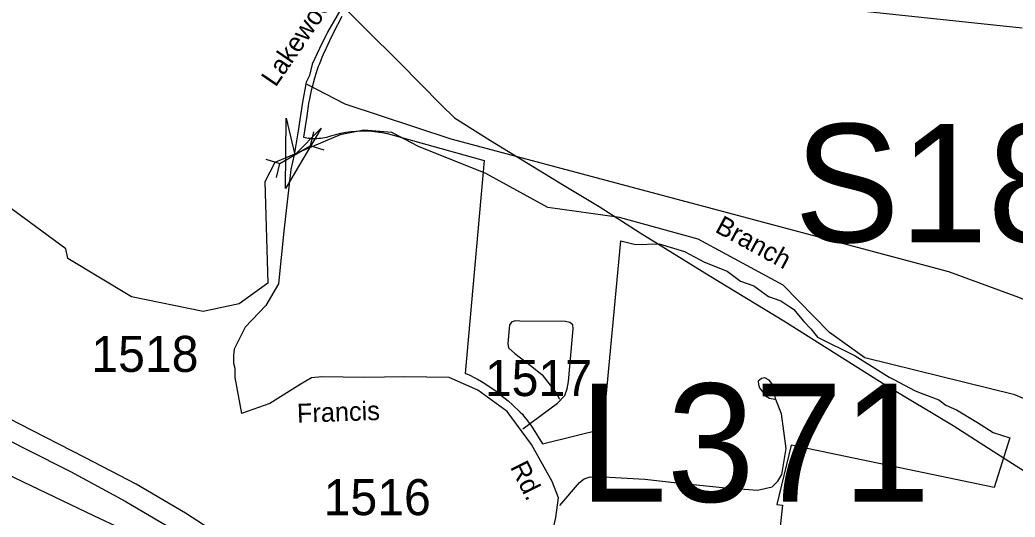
# Model space of a CAD drawing. Extents: x 884530 to 1028605, y 526725 to 653634.
# Drawn here: x 972328 to 975781, y 598376 to 600100 of the extents above; entities that cross this region are included whole.
import ezdxf

# ---------------------------------------------------------------- set-up
doc = ezdxf.new("R2010")
doc.units = 0
for name, color, linetype in [('Exist Boundary Political City Limit New', 7, 'Continuous'), ('Exist Hydrographic Creek Single Shore', 7, 'Continuous'), ('Exist Hydrographic Creek Single Shore Label', 7, 'Continuous'), ('Exist Road Non-System Type 51', 7, 'Continuous'), ('Exist Road Primary Interstate Divided Center Attributed', 7, 'Continuous'), ('Exist Road Primary Interstate Structure Cantilever Sign Number Label', 7, 'Continuous'), ('Exist Road Primary Interstate Structure Ovrhead Sign Number Label', 7, 'Continuous'), ('Exist Road Secondary Structure Pipe Attributed CELL', 7, 'Continuous'), ('Exist Road Secondary Structure Pipe CELL', 7, 'Continuous'), ('Exist Road Secondary Type 51 Attributed', 7, 'Continuous'), ('Exist Road Secondary Type 51 Label', 7, 'Continuous'), ('Exist Road Secondary Type 51 Number Label', 7, 'Continuous'), ('Exist Utilities Electrical Transmission Line', 7, 'Continuous'), ('Map Preparation Boundary City Limit Buffer Line', 7, 'Continuous')]:
    doc.layers.add(name, color=color, linetype=linetype)

msp = doc.modelspace()

# ---------------------------------------------------------------- linework, layer by layer
at = {"layer": 'Exist Boundary Political City Limit New'}
for points in [[(973445.2, 600111.8), (973416.1, 600056.6), (973402.2, 600027.2), (973390.4, 600002.6), (973389.2, 600000), (973379.2, 599977.9), (973375.7, 599969.5), (973367.2, 599948.2), (973363.3, 599938.1), (973359.8, 599928.3), (973356.1, 599916.8), (973350.3, 599897.4), (973342.4, 599867.2), (973339.1, 599854.7), (973336.4, 599843.4), (973331.1, 599820.4), (973329.6, 599811.8), (973328, 599800.8), (973324.9, 599775), (973322.4, 599757.7), (973321.4, 599752.1), (973311.4, 599692.9), (973329.2, 599690.2), (973336.4, 599689.5), (973343.5, 599689.1), (973350.7, 599688.8), (973357.8, 599688.9), (973364.9, 599689.3), (973372.1, 599689.9), (973379.2, 599690.9), (973386.2, 599692.1), (973393.2, 599693.6), (973400.2, 599695.4), (973407.1, 599697.5), (973424.3, 599702.6), (973441.8, 599706.8), (973459.4, 599710.2), (973477.2, 599712.7), (973495.1, 599714.4), (973513.1, 599715.1), (973531, 599715.1), (973549, 599714.1), (973566.9, 599712.2), (973584.6, 599709.6), (973602.2, 599706), (973619.7, 599701.6), (973938.4, 599612.7), (973873.5, 598874.1), (973878.3, 598872.2), (973888.8, 598867.6), (973906.3, 598859), (973917.7, 598852.9), (973923.3, 598849.7), (973935.4, 598842.2), (973965.6, 598822.8), (973980.5, 598811.9), (974002.9, 598794.4), (974011.5, 598787.3)], [(975805.8, 600071.1), (975268.7, 600128.6)], [(974011.5, 598787.3), (974021.8, 598778.4), (974037.1, 598764.7), (974064.1, 598739.6), (974071.7, 598732.1), (974075.9, 598727.4), (974080.6, 598721.6), (974086.9, 598713.3), (974092.1, 598706.2), (974100.4, 598693.9), (974114.4, 598672.9), (974120.7, 598663.1), (974126.4, 598653.5), (974140.9, 598630), (974352.1, 598682.2), (974412.6, 599334), (974464.6, 599321.3), (974546.6, 599323.1), (974633.8, 599296.8), (974703.4, 599259.8), (974781.6, 599228.7), (974828.9, 599193.4), (974874.2, 599177.6), (974925.1, 599140.8), (974968.8, 599126.1), (975000, 599105), (975012.1, 599096.9), (975048.1, 599053.9), (975072.8, 599029), (975095.4, 598999.2), (975226.7, 598934.5), (975344.4, 598861.3), (975360.1, 598852.9), (975434.6, 598813.2), (975455.2, 598805.4), (975516.6, 598782.2), (975540.7, 598763.8), (975577.6, 598747.1), (975650.5, 598703.3), (975705.6, 598668.8), (975763.1, 598650.2), (975709.1, 598477.7), (975004.3, 598625.5), (974954.1, 598419.6), (974973.9, 598416.6), (974889.8, 597642)], [(972680.6, 598334.4), (972586.7, 598378.6), (972228.1, 598549.9)]]:
    msp.add_lwpolyline(points, dxfattribs=at)
at = {"layer": 'Exist Hydrographic Creek Single Shore'}
msp.add_lwpolyline([(975953.1, 598727.1), (975780.4, 598799.5), (975259.6, 598928.1), (975137.5, 599015.9), (974976.4, 599179.9), (974681.7, 599340.1), (974409.1, 599414.5), (974160.2, 599449.1), (973945.1, 599567.3), (973710.5, 599660.5), (973618.9, 599709.4), (973521.1, 599717.1), (973439.4, 599701), (973212.8, 599605.2), (973178, 599538), (973188.5, 599186.8), (973088.6, 599115.1), (972963.5, 599089.2), (972715.2, 599140.1), (972494.7, 599272.6), (972487.6, 599305.5), (972259.8, 599474.2)], dxfattribs=at)
at = {"layer": 'Exist Road Non-System Type 51'}
for points in [[(976370.8, 598715.6), (976012.9, 599004.6), (975970.9, 599041.9), (975940.5, 599065.3), (975916.9, 599080.1), (975867, 599105.7), (975794.7, 599137.6), (975551, 599225.8), (973824, 599686.1), (973456, 599808.3), (973324.5, 599876.5)], [(974073, 598682.3), (974193.2, 598770.9), (974218.6, 598797.1), (974226.8, 598820.1), (974232.1, 598846.3), (974247.5, 599028.6), (974246.6, 599042.2), (974236, 599050.9), (974220.6, 599053.9), (974062.4, 599055.7), (974047.8, 599056.6), (974034.4, 599052.8), (974026.6, 599042.2), (974020.9, 598977.5), (974022.8, 598963.1), (974045.9, 598942.8), (974104.8, 598898.4), (974140.5, 598869.4), (974187.2, 598807.3), (974199.8, 598784.1)], [(974201.4, 598415.5), (974269.9, 598495.7), (974286.1, 598508.9), (974306.5, 598515), (974373.4, 598514.4), (974496.4, 598507.4), (974608.3, 598494.7), (974766.3, 598478.4), (974887, 598468.5), (974937.9, 598480.3), (974958, 598499.8), (974971.4, 598523.8), (974986.7, 598613.4), (974971.1, 598733.6), (974951.4, 598783.3), (974936.8, 598839.2), (974927.4, 598850.9), (974912.6, 598858.5), (974901, 598856), (974889.6, 598847.1), (974890.7, 598835.7), (974894.1, 598824), (974914.8, 598796.4), (974929.5, 598787.9), (974948, 598784.4)]]:
    msp.add_lwpolyline(points, dxfattribs=at)
at = {"layer": 'Exist Road Primary Interstate Divided Center Attributed'}
for points in [[(973543.8, 597891.8), (973535.9, 597900.3), (973434.5, 597992.3), (973273.6, 598122.5), (973160.1, 598211.8), (973034.4, 598303.8), (972902.2, 598388.8), (972731.3, 598490.2), (972555, 598581.7), (972325.7, 598698.6), (972084.7, 598824), (971903.9, 598916.2), (971850.7, 598946.2), (971714, 599024.4), (971619.2, 599084.5), (971538.8, 599138.6), (971441.8, 599209.1), (971321.6, 599298.5), (971210.3, 599399.9), (971127.6, 599472.7), (971004.2, 599594), (970891.8, 599716.4), (970786, 599837.7), (970683.6, 599971.1)], [(972173.6, 598700.8), (972350, 598611.5), (972503.2, 598533.2), (972692.8, 598430.7), (972836, 598346.3), (972990.3, 598243.8), (973056, 598194.1), (973137.2, 598138.3), (973209.7, 598080.6), (973353, 597958.7), (973495.1, 597825.3), (973508.1, 597812.3)]]:
    msp.add_lwpolyline(points, dxfattribs=at)
at = {"layer": 'Exist Road Secondary Structure Pipe Attributed CELL'}
msp.add_lwpolyline([(973373.8, 599725), (973249.7, 599515.1), (973252.2, 599758.9), (973282.4, 599632.5)], close=True, dxfattribs=at)
at = {"layer": 'Exist Road Secondary Structure Pipe CELL'}
for p, q in [((973346.6, 599712.1), (973334.8, 599662.8)), ((973230.1, 599602.3), (973334.8, 599662.8)), ((973383.5, 599648.3), (973334.8, 599662.8)), ((973181.4, 599616.8), (973230.1, 599602.3)), ((973218.3, 599552.9), (973230.1, 599602.3))]:
    msp.add_line(p, q, dxfattribs=at)
at = {"layer": 'Exist Road Secondary Type 51 Attributed'}
for points in [[(973462.4, 600174.4), (973395.8, 600057.8), (973367.9, 600000.8), (973342.6, 599946), (973332.9, 599907.2), (973321.6, 599884.5), (973308.6, 599814.9), (973293.1, 599714.8), (973280, 599632.5), (973268.4, 599580.8), (973244.1, 599367), (973225, 599185.2), (973181.3, 599109), (973110.1, 599034.5), (973071.7, 598957.6), (973069.6, 598935.8), (973069.6, 598909.8), (973073.5, 598891.9), (973074.2, 598859.7), (973097.2, 598735)], [(974085.9, 597901.9), (974084.7, 597989.6), (974088.4, 598107.9), (974127.2, 598194.7), (974169.6, 598290.7), (974188.1, 598373.8), (974197.3, 598442.2), (974175.2, 598499.4), (974103.2, 598626.9), (974018.4, 598741.7), (973916.9, 598815.6), (973817.2, 598860), (973662.2, 598861.8), (973523.7, 598860), (973376.1, 598861.8), (973339.2, 598858.1), (973300.4, 598836), (973195.2, 598769.5), (973097.2, 598735)]]:
    msp.add_lwpolyline(points, dxfattribs=at)
at = {"layer": 'Exist Utilities Electrical Transmission Line'}
msp.add_lwpolyline([(973406.5, 600189.2), (973646.3, 599950.7), (973789.5, 599805.8), (973835.9, 599760), (973961.2, 599681.7), (974210.2, 599529), (974337.7, 599452.5), (974480.5, 599361.6), (974719.6, 599213.1), (974978.3, 599056.1), (975332.9, 598833.7), (975566.1, 598693.5), (975705.2, 598604.7), (975893.2, 598484.1)], dxfattribs=at)
at = {"layer": 'Map Preparation Boundary City Limit Buffer Line'}
for points in [[(973445.2, 600111.8), (973416.1, 600056.6), (973402.2, 600027.2), (973390.4, 600002.6), (973389.2, 600000), (973379.2, 599977.9), (973375.7, 599969.5), (973367.2, 599948.2), (973363.3, 599938.1), (973359.8, 599928.3), (973356.1, 599916.8), (973350.3, 599897.4), (973342.4, 599867.2), (973339.1, 599854.7), (973336.4, 599843.4), (973331.1, 599820.4), (973329.6, 599811.8), (973328, 599800.8), (973324.9, 599775), (973322.4, 599757.7), (973321.4, 599752.1), (973311.4, 599692.9), (973329.2, 599690.2), (973336.4, 599689.5), (973343.5, 599689.1), (973350.7, 599688.8), (973357.8, 599688.9), (973364.9, 599689.3), (973372.1, 599689.9), (973379.2, 599690.9), (973386.2, 599692.1), (973393.2, 599693.6), (973400.2, 599695.4), (973407.1, 599697.5), (973424.3, 599702.6), (973441.8, 599706.8), (973459.4, 599710.2), (973477.2, 599712.7), (973495.1, 599714.4), (973513.1, 599715.1), (973531, 599715.1), (973549, 599714.1), (973566.9, 599712.2), (973584.6, 599709.6), (973602.2, 599706), (973619.7, 599701.6), (973938.4, 599612.7), (973873.5, 598874.1), (973878.3, 598872.2), (973888.8, 598867.6), (973906.3, 598859), (973917.7, 598852.9), (973923.3, 598849.7), (973935.4, 598842.2), (973965.6, 598822.8), (973980.5, 598811.9), (974002.9, 598794.4), (974011.5, 598787.3)], [(975805.8, 600071.1), (975268.7, 600128.6)], [(974011.5, 598787.3), (974021.8, 598778.4), (974037.1, 598764.7), (974064.1, 598739.6), (974071.7, 598732.1), (974075.9, 598727.4), (974080.6, 598721.6), (974086.9, 598713.3), (974092.1, 598706.2), (974100.4, 598693.9), (974114.4, 598672.9), (974120.7, 598663.1), (974126.4, 598653.5), (974140.9, 598630), (974352.1, 598682.2), (974412.6, 599334), (974464.6, 599321.3), (974546.6, 599323.1), (974633.8, 599296.8), (974703.4, 599259.8), (974781.6, 599228.7), (974828.9, 599193.4), (974874.2, 599177.6), (974925.1, 599140.8), (974968.8, 599126.1), (975000, 599105), (975012.1, 599096.9), (975048.1, 599053.9), (975072.8, 599029), (975095.4, 598999.2), (975226.7, 598934.5), (975344.4, 598861.3), (975360.1, 598852.9), (975434.6, 598813.2), (975455.2, 598805.4), (975516.6, 598782.2), (975540.7, 598763.8), (975577.6, 598747.1), (975650.5, 598703.3), (975705.6, 598668.8), (975763.1, 598650.2), (975709.1, 598477.7), (975004.3, 598625.5), (974954.1, 598419.6), (974973.9, 598416.6), (974889.8, 597642)], [(972680.6, 598334.4), (972586.7, 598378.6), (972228.1, 598549.9)]]:
    msp.add_lwpolyline(points, dxfattribs=at)

# ---------------------------------------------------------------- texts
at = {"layer": 'Exist Hydrographic Creek Single Shore Label'}
msp.add_text('Branch', height=65.62, rotation=331.4768, dxfattribs=at).set_placement((974736.4, 599366.4))
msp.add_text('Branch', height=65.62, rotation=331.4768, dxfattribs=at).set_placement((974736.4, 599366.4))
at = {"layer": 'Exist Road Primary Interstate Structure Cantilever Sign Number Label'}
msp.add_text('L371', height=410.1, dxfattribs=at).set_placement((974267.6, 598428.7))
at = {"layer": 'Exist Road Primary Interstate Structure Ovrhead Sign Number Label'}
msp.add_text('S188', height=410.1, dxfattribs=at).set_placement((975015, 599329.1))
at = {"layer": 'Exist Road Secondary Type 51 Label'}
for s, rotation, p in [('Lakewood', 55.6513, (973215, 599864.2)), ('Francis', 1.9695, (973290.4, 598702.8)), ('Rd.', 296.5687, (974027.9, 598549.4))]:
    msp.add_text(s, height=65.62, rotation=rotation, dxfattribs=at).set_placement(p)
at = {"layer": 'Exist Road Secondary Type 51 Number Label'}
for s, p in [('1518', (972575.7, 598879.2)), ('1517', (973941.4, 598795.4)), ('1516', (973381.8, 598382.2))]:
    msp.add_text(s, height=125, dxfattribs=at).set_placement(p)

doc.saveas('drawing.dxf')
